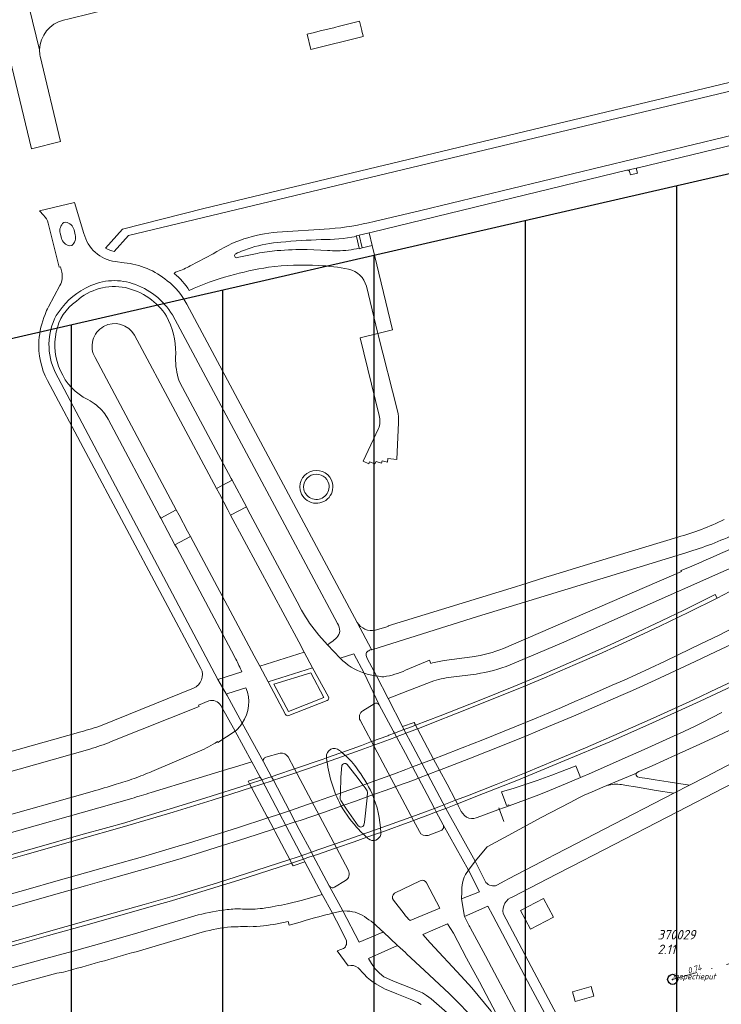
# Model space of a CAD drawing. Extents: x 148869 to 161638, y 453607 to 469810.
# Tile 544 of 656: x 156617 to 156756, y 463385 to 463581. Entities that reach past the tile are written whole.
import ezdxf
from ezdxf.lldxf.tags import DXFTag

# ---------------------------------------------------------------- set-up
doc = ezdxf.new("R2010")
doc.units = 0
doc.header["$PDMODE"] = 32
doc.header["$PDSIZE"] = 2
doc.linetypes.add('RI-VWA', pattern=[11, 5, -3, 0, -3])
doc.layers.get('0').update_dxf_attribs({"linetype": 'CONTINUOUS'})
doc.layers.get('DEFPOINTS').update_dxf_attribs({"linetype": 'CONTINUOUS'})
doc.layers.add('2024', color=160, linetype='CONTINUOUS')
doc.layers.add('2024 hatch', color=160, linetype='CONTINUOUS')
for name, color, linetype, lineweight in [('B-OI-RI-PERSLEIDING-G-niet meenemen', 190, 'RI-PERS', 18), ('B-OI-RI-VWA-BOB-T18', 34, 'CONTINUOUS', 18), ('B-OI-RI-VWA_PUTDEKSELHOOGTE-T25', 34, 'CONTINUOUS', 25), ('B-OI-RI-VWA_PUTNUMMER-T25', 34, 'CONTINUOUS', 25), ('B-OI-RI-VWA_RIOOLPUT-S', 34, 'CONTINUOUS', 25), ('B-OI-RI-VWA_TRANSPORTLEIDING-G', 34, 'RI-VWA', 18), ('B-RO-VH-VERHARDING_ASFALT-GV', 251, 'CONTINUOUS', 18), ('B-RO-VH-VERHARDING_BEDRIJFSVLOERPLAAT-GV', 251, 'CONTINUOUS', 18), ('B-RO-VH-VERHARDING_GRASBETONSTEEN-GV', 251, 'CONTINUOUS', 18), ('B-RO-VH-VERHARDING_HALFVERHARDING_GRIND-GV', 251, 'CONTINUOUS', 18)]:
    doc.layers.add(name, color=color, linetype=linetype, lineweight=lineweight)
doc.styles.add('NLCS-ISO-M500-T18_CURSIEF', font='NLCS-ISO.ttf', dxfattribs={"oblique": 15, "height": 0.9})
doc.styles.add('NLCS-ISO-M750-T25_CURSIEF', font='NLCS-ISO.ttf', dxfattribs={"oblique": 15, "height": 1.875})
tags = doc.linetypes.add('RI-PERS', pattern='A,7,-2,["P",Standard,S=1.8,R=0,X=-0.5,Y=-0.9],-2,7,-2,[102,NLCS.SHX,S=1,R=180,X=0,Y=0],-2', length=22).pattern_tags.tags
tags[6] = DXFTag(74, 10)

# ---------------------------------------------------------------- blocks, each defined once
blk = doc.blocks.new('ACMAP_ANN_TEMPLATE_vwa-nap-l')
at = {"color": 0, "linetype": 'ByBlock', "style": 'NLCS-ISO-M500-T18_CURSIEF', "oblique": 15}
blk.add_attdef('vwa-nap-l', (3.3, 0.2), '', height=1.2, dxfattribs=at)
blk = doc.blocks.new('ACMAP_ANN_TEMPLATE_type knoop')
at = {"layer": 'DEFPOINTS', "style": 'NLCS-ISO-M500-T18_CURSIEF', "oblique": 15}
blk.add_attdef('type_knoop', (0, 0), '', height=1.2, dxfattribs=at)
blk = doc.blocks.new('ACMAP_ANN_TEMPLATE_vwa-puth')
at = {"color": 0, "linetype": 'ByBlock', "style": 'NLCS-ISO-M750-T25_CURSIEF', "oblique": 15}
blk.add_attdef('vwa-puth', (-3, 5), '', height=1.88, dxfattribs=at)
blk = doc.blocks.new('ACMAP_ANN_TEMPLATE_vwa-putnr')
at = {"color": 0, "linetype": 'ByBlock', "style": 'NLCS-ISO-M750-T25_CURSIEF', "oblique": 15}
blk.add_attdef('vaw-putnr', (-3, 7.9), '', height=1.88, dxfattribs=at)

msp = doc.modelspace()

# ---------------------------------------------------------------- hatches: boundary and pattern name
at = {"layer": '2024 hatch'}
h = msp.add_hatch(dxfattribs=at)
h.set_pattern_fill('ANSI31', color=256, scale=29.988, angle=45)
h.set_pattern_definition([(90, (0, 0), (-29.988, 0), [])])
h.paths.add_polyline_path([(155468.24, 462509.2), (155430.3, 462608.99), (155317.39, 462696.7), (155326.79, 462885.8), (155421.55, 463128.67), (155681.88, 463221.51), (155808.81, 463270.9), (155858.2, 463353.96), (156235.32, 463468.35), (156395.06, 463466.8), (156874.43, 463576.88), (157060.31, 463303.94), (157149.74, 462870.77), (157067.92, 462815.11), (157047.81, 462789.79), (157071.17, 462711.57), (156936.5, 462350.7), (156856.27, 462251.62), (156803.36, 462113.22), (156627.76, 461893.96), (156524.84, 461717.19), (156312.22, 461660.25), (156176.03, 461568.49), (155937.87, 461968.15)])

# ---------------------------------------------------------------- linework, layer by layer
at = {"layer": '2024', "flags": 128}
msp.add_lwpolyline([(155468.24, 462509.2), (155430.3, 462608.99), (155317.39, 462696.7), (155326.79, 462885.8), (155421.55, 463128.67), (155681.88, 463221.51), (155808.81, 463270.9), (155858.2, 463353.96), (156235.32, 463468.35), (156395.06, 463466.8), (156874.43, 463576.88), (157060.31, 463303.94), (157149.74, 462870.77), (157067.92, 462815.11), (157047.81, 462789.79), (157071.17, 462711.57), (156936.5, 462350.7), (156856.27, 462251.62), (156803.36, 462113.22), (156627.76, 461893.96), (156524.84, 461717.19), (156312.22, 461660.25), (156176.03, 461568.49), (155937.87, 461968.15)], close=True, dxfattribs=at)
at = {"layer": 'B-OI-RI-PERSLEIDING-G-niet meenemen'}
msp.add_line((156713.01, 463421.7), (156712.01, 463424.4), dxfattribs=at)
at = {"layer": 'B-OI-RI-VWA_RIOOLPUT-S'}
msp.add_point((156746.47, 463390.43), dxfattribs=at)
at = {"layer": 'B-OI-RI-VWA_TRANSPORTLEIDING-G', "color": 251}
msp.add_line((156746.47, 463390.43), (156793.8, 463403.52), dxfattribs=at)
at = {"layer": 'B-RO-VH-VERHARDING_ASFALT-GV', "flags": 128}
for points in [[(156616.96, 463590.12), (156616.84, 463590.59), (156608.88, 463623.33), (156603.11, 463621.94), (156605.1, 463614.03), (156614, 463577.56), (156619.42, 463554.99), (156625.18, 463556.41), (156621.13, 463573.29)], [(156625.75, 463580.42), (156626.91, 463580.7), (156631.15, 463581.78), (156682.3, 463594.29), (156683.45, 463594.57), (156689.29, 463596), (156689.41, 463596.03), (156705.17, 463599.86), (156743.06, 463609.26), (156741.64, 463614.98)], [(156617.58, 463588.73), (156621.02, 463574.58)], [(156621.02, 463574.57), (156621.02, 463574.58), (156617.58, 463588.73)], [(156786.72, 463564.52), (156696.54, 463542.75), (156687.3, 463540.59)], [(156739.64, 463551.23), (156786.81, 463562.61)], [(156683.79, 463537.59), (156683.76, 463537.7), (156684.35, 463537.84), (156686.32, 463538.32), (156686.93, 463538.47), (156737.38, 463550.72)], [(156737.94, 463550.49), (156737.83, 463550.82), (156739.25, 463551.15), (156739.32, 463550.89)], [(156629.79, 463538.18), (156627.94, 463544.31), (156621.03, 463542.65), (156621.82, 463541.8)], [(156622.72, 463540.24), (156624.87, 463531.52), (156625.16, 463531.59), (156625.41, 463530.53)], [(156625.81, 463540.34), (156626.21, 463540.43)], [(156678.48, 463539.12), (156668.13, 463538.44)], [(156625.35, 463537.28), (156625.09, 463538.25)], [(156627.84, 463538.89), (156628.08, 463537.94)], [(156627.4, 463535.8), (156626.97, 463535.73)], [(156685.77, 463527.76), (156688.07, 463518.36), (156690.96, 463519.09), (156686.93, 463535.8), (156684.96, 463535.32), (156684.38, 463535.18), (156684.36, 463535.27)], [(156655.4, 463534.16), (156650.84, 463531.77)], [(156664.11, 463534.24), (156660.2, 463533.41)], [(156678.06, 463534.85), (156674.07, 463535.01)], [(156637.77, 463532.39), (156636.01, 463532.62)], [(156625.05, 463527.9), (156622.78, 463523.65)], [(156686.79, 463455.81), (156683.93, 463461.14), (156650.17, 463524.16)], [(156647.34, 463522.06), (156669.6, 463480.46), (156680.07, 463460.96)], [(156639.84, 463518.04), (156656.09, 463487.68), (156659.17, 463489.34), (156659.01, 463489.64), (156649.34, 463507.69), (156648.66, 463508.96)], [(156647.97, 463513.65), (156647.99, 463514.46)], [(156634.58, 463501.41), (156644.87, 463482.1), (156645.03, 463481.81), (156648.1, 463483.43), (156632.02, 463513.6)], [(156661.19, 463441.21), (156658.16, 463446.67), (156656.37, 463449.86), (156624.13, 463510.69)], [(156622.59, 463509.07), (156653, 463452.02)], [(156672.95, 463463.6), (156672.08, 463465.21), (156662.31, 463483.46), (156662, 463484.05), (156658.88, 463482.42), (156672.39, 463457.27), (156673.45, 463455.22), (156675.12, 463452.15), (156678.25, 463446.39)], [(156669.76, 463442.92), (156666.32, 463449.35), (156664.65, 463452.47), (156663.57, 463454.51), (156650.89, 463478.17), (156647.84, 463476.54), (156648.19, 463475.89), (156659.07, 463455.48), (156659.93, 463453.87)], [(156747.52, 463478.05), (156732, 463473.36), (156722.45, 463470.42), (156721.34, 463470.08), (156716.58, 463468.61), (156715.31, 463468.22), (156690.07, 463460.45), (156690.1, 463460.36), (156687.55, 463459.58)], [(156714.29, 463452.73), (156724.45, 463457.03), (156771.82, 463478.06)], [(156683.93, 463461.14), (156686.79, 463455.81), (156686.83, 463455.71), (156688.33, 463456.18), (156707.81, 463462.3), (156735.93, 463470.92), (156749.08, 463474.95), (156749.86, 463475.19)], [(156748.12, 463471.45), (156748.2, 463471.23), (156712.96, 463455.97)], [(156759.03, 463467.91), (156755.27, 463465.96), (156749.68, 463463.17), (156743.92, 463460.42), (156739.84, 463458.48), (156735.68, 463456.57), (156731.91, 463454.87), (156727.14, 463452.79), (156721.05, 463450.19), (156716.96, 463448.47), (156711.26, 463446.11), (156703.45, 463443), (156699.4, 463441.42), (156696.3, 463440.22), (156695.9, 463440.07), (156691.9, 463438.55), (156691.72, 463438.49), (156690.34, 463437.97), (156684.54, 463435.83), (156680.82, 463434.51), (156674.52, 463432.3), (156670.8, 463431.02), (156668.65, 463430.3), (156667.35, 463429.87), (156667.09, 463429.78), (156662.99, 463428.45), (156655.21, 463425.92), (156647.47, 463423.54), (156637.39, 463420.57), (156629.01, 463418.17), (156618.1, 463415.11), (156612.45, 463413.53)], [(156612.45, 463413.53), (156618.1, 463415.11), (156629.01, 463418.17), (156637.39, 463420.57), (156647.47, 463423.54), (156655.21, 463425.92), (156662.99, 463428.45), (156667.09, 463429.78), (156667.35, 463429.87), (156668.65, 463430.3), (156670.8, 463431.02), (156674.52, 463432.3), (156680.82, 463434.51), (156684.54, 463435.83), (156690.34, 463437.97), (156691.72, 463438.49), (156691.9, 463438.55), (156695.9, 463440.07), (156696.3, 463440.22), (156699.4, 463441.42), (156703.45, 463443), (156711.26, 463446.11), (156716.96, 463448.47), (156721.05, 463450.19), (156727.14, 463452.79), (156731.91, 463454.87), (156735.68, 463456.57), (156739.84, 463458.48), (156743.92, 463460.42), (156749.68, 463463.17), (156755.27, 463465.96), (156754.92, 463466.67), (156748.66, 463463.59), (156744.26, 463461.46), (156738.37, 463458.67), (156733.36, 463456.37), (156726.9, 463453.53), (156720.52, 463450.78), (156714.97, 463448.47), (156708.82, 463445.96), (156706.28, 463444.95), (156700.39, 463442.62), (156695.53, 463440.77), (156694.4, 463440.34), (156693.23, 463439.9), (156691.34, 463439.19), (156690.25, 463438.79), (156690.02, 463438.7), (156686.78, 463437.52), (156684.78, 463436.78), (156680.91, 463435.4), (156680.52, 463435.26), (156677.89, 463434.32), (156677.22, 463434.07), (156671.52, 463432.12), (156668.02, 463430.93), (156666.98, 463430.57), (156666.47, 463430.4), (156665.03, 463429.93), (156662.62, 463429.14), (156662.32, 463429.04), (156653.94, 463426.38), (156648.41, 463424.65), (156641.03, 463422.4), (156637.89, 463421.47), (156634.51, 463420.51), (156629.22, 463419.03), (156620.9, 463416.71), (156615.51, 463415.19)], [(156615.01, 463407.26), (156619.19, 463408.43), (156623.79, 463409.72), (156635.25, 463412.96), (156641.4, 463414.71), (156646.02, 463416.09), (156648.51, 463416.83), (156650.53, 463417.44), (156653.67, 463418.41), (156655.8, 463419.08), (156660.23, 463420.48), (156666.24, 463422.42), (156667.78, 463422.92), (156669.95, 463423.64), (156670.52, 463423.83), (156671.89, 463424.3), (156673.91, 463424.99), (156676.08, 463425.73), (156678.35, 463426.52), (156680.62, 463427.33), (156681.15, 463427.51), (156685.11, 463428.92), (156685.5, 463429.06), (156689.48, 463430.5), (156691.14, 463431.11), (156693.62, 463432.03), (156694.92, 463432.51), (156697.43, 463433.45), (156699.09, 463434.08), (156699.33, 463434.17), (156700.74, 463434.72), (156704.78, 463436.27), (156708.84, 463437.87), (156719.42, 463442.2), (156724.43, 463444.31), (156727.11, 463445.45), (156729.58, 463446.52), (156734.48, 463448.68), (156736.83, 463449.71), (156739.18, 463450.78), (156744.88, 463453.42), (156747.71, 463454.77), (156751.94, 463456.81), (156755.68, 463458.64), (156758.34, 463460)], [(156758.34, 463460), (156755.68, 463458.64), (156751.94, 463456.81), (156747.71, 463454.77), (156744.88, 463453.42), (156739.18, 463450.78), (156736.83, 463449.71), (156734.48, 463448.68), (156729.58, 463446.52), (156727.11, 463445.45), (156724.43, 463444.31), (156719.42, 463442.2), (156708.84, 463437.87), (156704.78, 463436.27), (156700.74, 463434.72), (156699.33, 463434.17), (156699.09, 463434.08), (156697.43, 463433.45), (156694.92, 463432.51), (156693.62, 463432.03), (156691.14, 463431.11), (156689.48, 463430.5), (156685.5, 463429.06), (156685.11, 463428.92), (156681.15, 463427.51), (156680.62, 463427.33), (156678.35, 463426.52), (156676.08, 463425.73), (156673.91, 463424.99), (156671.89, 463424.3), (156670.52, 463423.83)], [(156614.53, 463404.55), (156625.41, 463407.61), (156630.12, 463408.93), (156634.75, 463410.25), (156643.83, 463412.83), (156649.09, 463414.4), (156653.07, 463415.62), (156655.98, 463416.54), (156661.86, 463418.4), (156667.18, 463420.13), (156667.41, 463420.21), (156668.97, 463420.73), (156671.68, 463421.62), (156672.65, 463421.93), (156675.15, 463422.77), (156677.26, 463423.48), (156681.33, 463424.91), (156683.59, 463425.71), (156685.94, 463426.56), (156686.49, 463426.76), (156690.62, 463428.25), (156692.16, 463428.82), (156694.95, 463429.85), (156696.09, 463430.29), (156700.17, 463431.85), (156700.26, 463431.88), (156706.1, 463434.13), (156713.09, 463436.91), (156717.48, 463438.68), (156721.86, 463440.5), (156726.8, 463442.59), (156730.47, 463444.18), (156736.19, 463446.65), (156738.51, 463447.67), (156743.03, 463449.73), (156750.95, 463453.4), (156754.96, 463455.29), (156759.18, 463457.31)], [(156759.18, 463457.31), (156754.96, 463455.29), (156750.95, 463453.4), (156743.03, 463449.73), (156738.51, 463447.67), (156736.19, 463446.65), (156730.47, 463444.18), (156726.8, 463442.59), (156721.86, 463440.5), (156717.48, 463438.68), (156713.09, 463436.91), (156706.1, 463434.13), (156700.26, 463431.88), (156700.17, 463431.85), (156696.09, 463430.29), (156694.95, 463429.85), (156692.16, 463428.82), (156690.62, 463428.25), (156686.49, 463426.76), (156685.94, 463426.56), (156683.59, 463425.71), (156681.33, 463424.91), (156677.26, 463423.48), (156675.15, 463422.77), (156672.65, 463421.93), (156671.68, 463421.62), (156668.97, 463420.73), (156667.41, 463420.21), (156667.18, 463420.13), (156661.86, 463418.4), (156655.98, 463416.54), (156653.07, 463415.62), (156649.09, 463414.4), (156643.83, 463412.83), (156634.75, 463410.25), (156630.12, 463408.93), (156625.41, 463407.61), (156614.53, 463404.55)], [(156680.58, 463454.05), (156678.07, 463456.7), (156676.36, 463458.6)], [(156678.82, 463457.24), (156678.07, 463456.7), (156680.58, 463454.05), (156683.29, 463454.92), (156685.32, 463451.09)], [(156687.8, 463450.55), (156685.93, 463453.97)], [(156698.53, 463453.02), (156698.27, 463453.64), (156693.56, 463451.65)], [(156706.75, 463454.33), (156701.17, 463453.59)], [(156661.07, 463451.33), (156656.37, 463449.86), (156658.16, 463446.67)], [(156759.11, 463449.82), (156755.3, 463448.02), (156750.6, 463445.82), (156742.64, 463442.17), (156735.89, 463439.2), (156729.17, 463436.3), (156723.14, 463433.78), (156717.41, 463431.41), (156711.49, 463429.04), (156705.8, 463426.82), (156703.43, 463425.9), (156700.44, 463424.76), (156699.25, 463424.31), (156697.8, 463423.77), (156695.53, 463422.92), (156687.2, 463419.89), (156679.46, 463417.18), (156676.17, 463416.06), (156674.87, 463415.61), (156671.84, 463414.59), (156670.59, 463414.18), (156663.84, 463411.97), (156656.25, 463409.58), (156648.68, 463407.26), (156641.77, 463405.25), (156633.97, 463403.05), (156618.59, 463398.72), (156614.38, 463397.53)], [(156614.38, 463397.53), (156618.59, 463398.72), (156633.97, 463403.05), (156641.77, 463405.25), (156648.68, 463407.26), (156656.25, 463409.58), (156663.84, 463411.97), (156670.59, 463414.18), (156671.84, 463414.59), (156674.87, 463415.61), (156676.17, 463416.06), (156679.46, 463417.18), (156687.2, 463419.89), (156695.53, 463422.92), (156697.8, 463423.77), (156699.25, 463424.31), (156700.44, 463424.76), (156703.43, 463425.9), (156705.8, 463426.82), (156711.49, 463429.04), (156717.41, 463431.41), (156723.14, 463433.78), (156729.17, 463436.3), (156735.89, 463439.2), (156742.64, 463442.17), (156750.6, 463445.82), (156755.3, 463448.02), (156759.11, 463449.82)], [(156685.32, 463451.09), (156688.33, 463444.79), (156691.08, 463439.66), (156691.17, 463439.5), (156691.34, 463439.19), (156693.23, 463439.9)], [(156688.33, 463444.79), (156685.32, 463451.09)], [(156693.23, 463439.9), (156692.92, 463440.52), (156690.12, 463446.08), (156687.8, 463450.55)], [(156687.8, 463450.55), (156690.12, 463446.08), (156693.98, 463447.62), (156698.64, 463449.39)], [(156702.57, 463450.28), (156707.54, 463450.91)], [(156613.28, 463396.42), (156617.26, 463397.54), (156622.8, 463399.11), (156630.89, 463401.37), (156644.03, 463405.12), (156647.13, 463405.99), (156649.95, 463406.83), (156660.52, 463410.06), (156666.46, 463412.01), (156670.96, 463413.48), (156673.32, 463414.26), (156674.2, 463414.55), (156675.25, 463414.9), (156676.29, 463415.26), (156679.49, 463416.34), (156679.84, 463416.47), (156683.34, 463417.69), (156685.86, 463418.57), (156687.99, 463419.31), (156688.61, 463419.54), (156694.76, 463421.77), (156695.11, 463421.9), (156698.48, 463423.16), (156699.62, 463423.59), (156701.51, 463424.3), (156703.81, 463425.17), (156703.84, 463425.18), (156709, 463427.22), (156715.61, 463429.83), (156725.12, 463433.76), (156734, 463437.49), (156742.49, 463441.22), (156751.92, 463445.53), (156758.24, 463448.52)], [(156651.52, 463448.14), (156633.39, 463440.78)], [(156658.32, 463447.03), (156661.91, 463448.19)], [(156635.17, 463437.52), (156652.63, 463444.5), (156652.52, 463444.78), (156654.54, 463445.59)], [(156677.99, 463445.65), (156670.4, 463442.68)], [(156656.93, 463444.68), (156659.75, 463439.58)], [(156687.3, 463445.04), (156685.07, 463443.63)], [(156685.07, 463443.63), (156687.3, 463445.04)], [(156691.34, 463439.19), (156691.17, 463439.5), (156691.08, 463439.66), (156688.33, 463444.79)], [(156680.91, 463435.4), (156684.78, 463436.78), (156686.78, 463437.52), (156684.53, 463441.75)], [(156684.53, 463441.75), (156686.78, 463437.52), (156690.02, 463438.7), (156690.25, 463438.79), (156691.34, 463439.19)], [(156643.13, 463427.44), (156651.76, 463430.07), (156658.92, 463432.26), (156659.01, 463432.29), (156663.1, 463433.55), (156659.75, 463439.58), (156656.37, 463437.35), (156656.26, 463437.52)], [(156659.75, 463439.58), (156663.1, 463433.55), (156664.74, 463430.47)], [(156664.74, 463430.47), (156665.03, 463429.93), (156666.47, 463430.4), (156666.98, 463430.57), (156665.39, 463433.51), (156661.19, 463441.21)], [(156661.19, 463441.21), (156665.39, 463433.51)], [(156705.25, 463422.91), (156704.86, 463423.27), (156704.54, 463423.71), (156704.2, 463424.35), (156704.04, 463424.75), (156703.97, 463424.88), (156703.81, 463425.17), (156701.51, 463424.3), (156707.31, 463413.87), (156709.74, 463416.67), (156714.75, 463419.39), (156720.43, 463422.47), (156726.14, 463425.49), (156727.85, 463426.41), (156728.92, 463426.9), (156730.54, 463427.6), (156732.66, 463428.53), (156733.44, 463428.81), (156739.31, 463431.31), (156739.47, 463431.42), (156739.8, 463431.58), (156742.41, 463432.76), (156747.04, 463434.85), (156751.86, 463437.05), (156755.42, 463438.68), (156758.95, 463440.3)], [(156751.09, 463440.66), (156748.68, 463439.53), (156745.91, 463438.25), (156740.81, 463435.94), (156737.09, 463434.29), (156730.36, 463431.36), (156728.21, 463430.45), (156725.25, 463429.18), (156721.26, 463427.54), (156719.4, 463426.8), (156715.3, 463425.24), (156714.07, 463424.78), (156711.13, 463423.74), (156708.44, 463422.73), (156707.55, 463422.41), (156707.1, 463422.29)], [(156772.73, 463440.88), (156770.92, 463439.85), (156762.43, 463435.45), (156760.62, 463434.5), (156758.3, 463433.3), (156753.05, 463430.58), (156749.8, 463428.92), (156746.73, 463427.31), (156732.92, 463420.17), (156725.49, 463416.34), (156723.08, 463415.1), (156720.52, 463413.78), (156713.91, 463410.37), (156713.23, 463409.97), (156711.66, 463409.06)], [(156629.2, 463439.47), (156576.9, 463424.72), (156577.93, 463421.04), (156630.98, 463436.04)], [(156652.69, 463435.64), (156643.27, 463431.62)], [(156695.11, 463421.9), (156686.78, 463437.52), (156684.78, 463436.78), (156680.91, 463435.4)], [(156714.81, 463406.81), (156716.43, 463407.65), (156723.46, 463411.27), (156726.41, 463412.79), (156732.83, 463416.1), (156747.46, 463423.64), (156756.62, 463428.36), (156763.54, 463431.92), (156771.94, 463436.29)], [(156668.67, 463435.21), (156665.86, 463434.45)], [(156665.86, 463434.45), (156668.67, 463435.21)], [(156666.98, 463430.57), (156668.02, 463430.93), (156671.52, 463432.12), (156670.25, 463434.49)], [(156670.25, 463434.49), (156671.52, 463432.12), (156677.22, 463434.07), (156677.89, 463434.32), (156677.88, 463434.47)], [(156677.89, 463434.32), (156677.22, 463434.07), (156671.52, 463432.12), (156679.84, 463416.47)], [(156677.88, 463434.47), (156677.89, 463434.32), (156680.52, 463435.26), (156680.91, 463435.4)], [(156680.91, 463435.4), (156680.52, 463435.26), (156677.89, 463434.32)], [(156665.39, 463433.51), (156666.98, 463430.57)], [(156739.31, 463431.31), (156733.44, 463428.81)], [(156736.34, 463429.01), (156737.31, 463428.85), (156739.1, 463428.55), (156741.37, 463428.15), (156743.17, 463427.83), (156746.73, 463427.31), (156749.8, 463428.92), (156745.58, 463429.56), (156742.99, 463429.95), (156741.39, 463430.2), (156739.97, 463430.43), (156739.52, 463430.58)], [(156631.42, 463427.65), (156623.5, 463425.4), (156604.71, 463420.15), (156595.8, 463417.63), (156595.2, 463417.52)], [(156607.45, 463417.3), (156639.28, 463426.28)], [(156670.52, 463423.83), (156669.95, 463423.64), (156667.78, 463422.92), (156666.24, 463422.42), (156660.23, 463420.48), (156655.8, 463419.08), (156653.67, 463418.41), (156650.53, 463417.44), (156648.51, 463416.83), (156646.02, 463416.09), (156641.4, 463414.71), (156635.25, 463412.96), (156623.79, 463409.72), (156619.19, 463408.43), (156615.01, 463407.26), (156611.49, 463406.27), (156608.03, 463405.3), (156603.81, 463404.11), (156601.16, 463403.38)], [(156699.62, 463423.59), (156698.48, 463423.16), (156695.11, 463421.9), (156696.28, 463419.69)], [(156700.98, 463421.06), (156699.62, 463423.59)], [(156688.61, 463419.54), (156694.76, 463421.77), (156695.11, 463421.9)], [(156696.28, 463419.69), (156695.11, 463421.9), (156694.76, 463421.77), (156688.61, 463419.54)], [(156727.55, 463360.65), (156724.64, 463366.47), (156723.96, 463367.71), (156723.41, 463368.73), (156720.36, 463374.46), (156718.51, 463377.95), (156711.74, 463390.6), (156709.35, 463395.06), (156706.33, 463400.72), (156706.28, 463400.82), (156706.17, 463401.05), (156705.25, 463402.88), (156704.65, 463406.36), (156704.66, 463407.76), (156704.68, 463408.66), (156704.8, 463409.57), (156704.99, 463410.28), (156705.15, 463410.68), (156705.4, 463411.19), (156706.01, 463412.08), (156700.98, 463421.06)], [(156679.84, 463416.47), (156683.34, 463417.69), (156685.86, 463418.57)], [(156685.86, 463418.57), (156683.34, 463417.69), (156679.84, 463416.47), (156682.21, 463412.01)], [(156688.61, 463419.54), (156687.99, 463419.31), (156685.86, 463418.57)], [(156685.86, 463418.57), (156687.99, 463419.31), (156688.61, 463419.54)], [(156697.99, 463418.95), (156700.6, 463419.92)], [(156700.6, 463419.92), (156697.99, 463418.95)], [(156682.21, 463412.01), (156679.84, 463416.47), (156679.49, 463416.34), (156676.29, 463415.26)], [(156676.29, 463415.26), (156675.25, 463414.9), (156678.42, 463408.97)], [(156709.46, 463409.61), (156707.31, 463413.87), (156706.01, 463412.08), (156708.2, 463407.79), (156704.65, 463406.36), (156705.25, 463402.88), (156709.82, 463404.91), (156710.81, 463403.08), (156715.26, 463394.67), (156718.31, 463388.92), (156722.9, 463380.36), (156724.58, 463377.1)], [(156678.42, 463408.97), (156681.08, 463403.98), (156681.99, 463403.97)], [(156679.44, 463408.68), (156681.64, 463410.01)], [(156681.64, 463410.01), (156679.44, 463408.68)], [(156691.34, 463407.49), (156696.45, 463409.97)], [(156697.71, 463409.52), (156700.36, 463404.54), (156694.47, 463402.07)], [(156679.09, 463403.52), (156677.02, 463407.24), (156673.12, 463406.12), (156670.16, 463405.41)], [(156693.26, 463403.38), (156691.14, 463406.13)], [(156652.44, 463403.21), (156651.15, 463402.82), (156648.92, 463402.14), (156645.59, 463401.15), (156640.5, 463399.67), (156633.32, 463397.63), (156628.37, 463396.24), (156622.28, 463394.55), (156616.27, 463392.92), (156612.28, 463391.87), (156610.67, 463391.47), (156608.18, 463390.89), (156604.17, 463389.99), (156600.14, 463389.1), (156595.57, 463388.09), (156593.5, 463387.63), (156588.77, 463386.59), (156584.02, 463385.54), (156578.98, 463384.39)], [(156704.4, 463381.46), (156698.62, 463386.59), (156697.7, 463387.23), (156696.89, 463387.73), (156695.93, 463388.17), (156694.88, 463388.59), (156691.18, 463390.06), (156689.25, 463390.92), (156688.35, 463391.67), (156687.4, 463392.68), (156687.36, 463392.74), (156686.82, 463393.56), (156686.19, 463394.59), (156689.45, 463396.02), (156691.96, 463397.14), (156689.08, 463399.82), (156688.89, 463399.7), (156684.37, 463397.78), (156681.08, 463403.98), (156679.09, 463403.52), (156679.87, 463402), (156681.74, 463398.25), (156681.81, 463398.06), (156681.85, 463397.85)], [(156725.23, 463380.16), (156724.64, 463381.26), (156718.41, 463392.99), (156712.88, 463403.46)], [(156668.08, 463401.45), (156670.25, 463401.86), (156670.46, 463401.17), (156672.65, 463401.79), (156673.65, 463402.09)], [(156713.43, 463372.5), (156716.79, 463366.1), (156722.51, 463354.47), (156723.49, 463352.19), (156725.3, 463352.72), (156726.77, 463353.16), (156724.79, 463357.25), (156723.72, 463359.42), (156722.57, 463361.7), (156720.65, 463365.37), (156719.06, 463368.37), (156716.49, 463373.15), (156713.68, 463378.37), (156710.47, 463384.17), (156706.68, 463388.73), (156704.55, 463391.04), (156698.43, 463397.65), (156696.98, 463399.32), (156701.88, 463401.46), (156703.03, 463399.58), (156705.64, 463394.64), (156708.17, 463389.92)], [(156640.13, 463395.91), (156653.26, 463399.78)], [(156689.08, 463399.82), (156691.96, 463397.14), (156693.52, 463395.72), (156693.74, 463395.51), (156697.27, 463392.21), (156702.15, 463387.63), (156704.23, 463385.61), (156705.72, 463384.02), (156706.86, 463382.66), (156708.02, 463380.98), (156710.27, 463377.44), (156710.37, 463377.24), (156710.38, 463377.22)], [(156681.62, 463396.9), (156681.43, 463396.67), (156681.27, 463396.55), (156680.71, 463396.32), (156680.01, 463396.09)], [(156680.01, 463396.09), (156682.17, 463393.13)], [(156684.14, 463392.69), (156685.24, 463391.5), (156685.92, 463390.83), (156686.6, 463390.26), (156687.15, 463389.86), (156687.68, 463389.53), (156689.36, 463388.55), (156691.84, 463387.57), (156694.46, 463386.51), (156695.97, 463385.84), (156696.62, 463385.48)], [(156615.46, 463389.2), (156624.42, 463391.65), (156625.78, 463391.88)], [(156708.17, 463389.92), (156714.16, 463378.67), (156719.13, 463369.41), (156721, 463365.87), (156722.45, 463363.07), (156724.17, 463359.68), (156725.8, 463356.4), (156726.6, 463354.73), (156727.25, 463353.3), (156730.51, 463354.25)]]:
    msp.add_lwpolyline(points, dxfattribs=at)
at = {"layer": 'B-RO-VH-VERHARDING_ASFALT-GV'}
for points in [[(156621.02, 463574.58, -0.341782), (156625.75, 463580.42)], [(156621.13, 463573.29, -0.051645), (156621.02, 463574.57)], [(156737.38, 463550.72, -0.367301), (156737.94, 463550.49)], [(156739.32, 463550.89, -0.499208), (156739.64, 463551.23)], [(156621.82, 463541.8, -0.112329), (156622.72, 463540.24)], [(156625.09, 463538.25, -0.301586), (156625.81, 463540.34)], [(156626.21, 463540.43, -0.289423), (156627.84, 463538.89)], [(156687.3, 463540.59, -0.044993), (156678.48, 463539.12)], [(156626.97, 463535.73, -0.290354), (156625.35, 463537.28)], [(156628.08, 463537.94, -0.28921), (156627.4, 463535.8)], [(156636.01, 463532.62, -0.302279), (156629.79, 463538.18)], [(156668.13, 463538.44, 0.12614), (156655.4, 463534.16)], [(156676.82, 463536.98, 0.039871), (156683.79, 463537.59)], [(156659.88, 463534.18, -0.026227), (156662.96, 463535.37)], [(156662.96, 463535.37, -0.056696), (156668.84, 463536.48)], [(156668.84, 463536.48, -0.013421), (156676.82, 463536.98)], [(156684.36, 463535.27, -0.04574), (156680.05, 463534.75)], [(156660.2, 463533.41, -0.865246), (156659.88, 463534.18)], [(156668.08, 463534.8, 0.022916), (156664.11, 463534.24)], [(156674.07, 463535.01, 0.021352), (156668.08, 463534.8)], [(156680.05, 463534.75, -0.030697), (156678.06, 463534.85)], [(156646.33, 463528.84, 0.148484), (156637.77, 463532.39)], [(156650.84, 463531.77, -0.054439), (156648.32, 463530.66)], [(156658.67, 463529.8, -0.030376), (156666.41, 463531.51)], [(156666.41, 463531.51, -0.044767), (156676.33, 463531.87)], [(156676.33, 463531.87, -0.030935), (156682.25, 463531.12)], [(156625.41, 463530.53, -0.19342), (156625.05, 463527.9)], [(156648.32, 463530.66, 0.131342), (156647.69, 463530.26)], [(156647.69, 463530.26, -0.085331), (156650.67, 463526.91)], [(156650.67, 463526.91, -0.042665), (156658.67, 463529.8)], [(156682.25, 463531.12, -0.285074), (156685.77, 463527.76)], [(156624.31, 463521.92, -0.133117), (156630.09, 463527.35)], [(156638.02, 463527.46, 0.238899), (156628.31, 463524.78)], [(156630.09, 463527.35, -0.208424), (156639.39, 463528.29)], [(156646.17, 463521.83, 0.197752), (156638.02, 463527.46)], [(156639.39, 463528.29, -0.181364), (156647.34, 463522.06)], [(156650.17, 463524.16, 0.118731), (156646.33, 463528.84)], [(156622.78, 463523.65, 0.023122), (156622.09, 463522.14)], [(156628.31, 463524.78, 0.196196), (156624.31, 463518.68)], [(156622.09, 463522.14, 0.073897), (156620.88, 463516.99)], [(156624.13, 463510.69, -0.239716), (156624.31, 463521.92)], [(156647.99, 463514.46, 0.11982), (156646.17, 463521.83)], [(156632.02, 463513.6, -0.416184), (156633.71, 463519.77)], [(156633.71, 463519.77, -0.413661), (156639.84, 463518.04)], [(156624.31, 463518.68, 0.163296), (156625.17, 463511.01)], [(156620.88, 463516.99, 0.139323), (156622.59, 463509.07)], [(156648.66, 463508.96, -0.084232), (156647.97, 463513.65)], [(156625.17, 463511.01, 0.187183), (156630.57, 463505.3)], [(156630.57, 463505.3, -0.109425), (156633.68, 463502.77)], [(156633.68, 463502.77, -0.044139), (156634.58, 463501.41)], [(156756.69, 463481.52, -0.048653), (156747.52, 463478.05)], [(156771.48, 463481.85, -0.007411), (156748.84, 463471.66)], [(156749.86, 463475.19, 0.041101), (156759.62, 463479.04)], [(156748.84, 463471.66, -0.025026), (156748.12, 463471.45)], [(156676.36, 463458.6, -0.058221), (156672.95, 463463.6)], [(156680.07, 463460.96, -0.107458), (156680.49, 463459.41)], [(156687.55, 463459.58, -0.305783), (156683.93, 463461.14)], [(156680.49, 463459.41, -0.154489), (156679.93, 463458.15)], [(156679.93, 463458.15, -0.03652), (156678.82, 463457.24)], [(156685.71, 463454.83, -0.239271), (156686.08, 463455.43)], [(156686.08, 463455.43, -0.05224), (156686.79, 463455.81)], [(156712.96, 463455.97, -0.059924), (156706.75, 463454.33)], [(156659.93, 463453.87, -0.023492), (156661.07, 463451.33)], [(156685.32, 463451.09, -0.118389), (156680.58, 463454.05)], [(156685.93, 463453.97, -0.116746), (156685.71, 463454.83)], [(156701.17, 463453.59, 0.037396), (156698.53, 463453.02)], [(156653, 463452.02, -0.435579), (156651.52, 463448.14)], [(156693.56, 463451.65, -0.062167), (156689.21, 463450.36)], [(156707.54, 463450.91, 0.053784), (156714.29, 463452.73)], [(156685.32, 463451.09, 0.04436), (156687.8, 463450.55)], [(156687.8, 463450.55, -0.04436), (156685.32, 463451.09)], [(156689.21, 463450.36, -0.071462), (156687.8, 463450.55)], [(156698.64, 463449.39, -0.054209), (156702.57, 463450.28)], [(156661.91, 463448.19, -0.248626), (156661.19, 463441.21)], [(156654.54, 463445.59, -0.367476), (156656.93, 463444.68)], [(156658.16, 463446.67, -0.494993), (156658.32, 463447.03)], [(156678.25, 463446.39, -0.449793), (156677.99, 463445.65)], [(156685.07, 463443.63, 0.391949), (156684.53, 463441.75)], [(156684.53, 463441.75, -0.391949), (156685.07, 463443.63)], [(156688.33, 463444.79, 0.430897), (156687.3, 463445.04)], [(156687.3, 463445.04, -0.430897), (156688.33, 463444.79)], [(156670.4, 463442.68, -0.401832), (156669.76, 463442.92)], [(156756.21, 463443.29, -0.008872), (156751.09, 463440.66)], [(156633.39, 463440.78, -0.018376), (156629.2, 463439.47)], [(156659.75, 463439.58, 0.075722), (156661.19, 463441.21)], [(156661.19, 463441.21, -0.075722), (156659.75, 463439.58)], [(156630.98, 463436.04, 0.023196), (156635.17, 463437.52)], [(156656.26, 463437.52, -0.042466), (156652.69, 463435.64)], [(156680.44, 463435.77, 0.692296), (156677.88, 463434.47)], [(156677.88, 463434.47, -0.692296), (156680.44, 463435.77)], [(156680.91, 463435.4, 0.010744), (156680.44, 463435.77)], [(156680.44, 463435.77, -0.010744), (156680.91, 463435.4)], [(156665.86, 463434.45, 0.435799), (156665.39, 463433.51)], [(156665.39, 463433.51, -0.435799), (156665.86, 463434.45)], [(156670.25, 463434.49, 0.344247), (156668.67, 463435.21)], [(156668.67, 463435.21, -0.344247), (156670.25, 463434.49)], [(156677.89, 463434.32, 0.09888), (156680.74, 463424.89)], [(156680.74, 463424.89, -0.09888), (156677.89, 463434.32)], [(156683.79, 463432.35, 0.063849), (156680.91, 463435.4)], [(156680.91, 463435.4, -0.063849), (156683.79, 463432.35)], [(156686.9, 463427.2, 0.054848), (156683.79, 463432.35)], [(156683.79, 463432.35, -0.054848), (156686.9, 463427.2)], [(156639.73, 463430.22, -0.015958), (156636.22, 463429.09)], [(156643.27, 463431.62, -0.016481), (156639.73, 463430.22)], [(156739.23, 463430.87, -0.305006), (156739.31, 463431.31)], [(156739.52, 463430.58, -0.240547), (156739.23, 463430.87)], [(156636.22, 463429.09, -0.010866), (156631.42, 463427.65)], [(156733.44, 463428.81, -0.116839), (156736.34, 463429.01)], [(156639.28, 463426.28, 0.003618), (156643.13, 463427.44)], [(156688.61, 463419.54, 0.098106), (156686.9, 463427.2)], [(156686.9, 463427.2, -0.098106), (156688.61, 463419.54)], [(156680.74, 463424.89, 0.056324), (156684.32, 463420.05)], [(156684.32, 463420.05, -0.056324), (156680.74, 463424.89)], [(156707.1, 463422.29, -0.239865), (156705.25, 463422.91)], [(156684.32, 463420.05, 0.018487), (156685.86, 463418.57)], [(156685.86, 463418.57, -0.018487), (156684.32, 463420.05)], [(156700.6, 463419.92, 0.417246), (156700.98, 463421.06)], [(156700.98, 463421.06, -0.417246), (156700.6, 463419.92)], [(156685.86, 463418.57, 0.003342), (156686.18, 463418.29)], [(156686.18, 463418.29, -0.003342), (156685.86, 463418.57)], [(156686.18, 463418.29, 0.556184), (156688.62, 463419.11)], [(156688.62, 463419.11, -0.556184), (156686.18, 463418.29)], [(156688.62, 463419.11, 0.004672), (156688.61, 463419.54)], [(156688.61, 463419.54, -0.004672), (156688.62, 463419.11)], [(156696.28, 463419.69, 0.354771), (156697.99, 463418.95)], [(156697.99, 463418.95, -0.354771), (156696.28, 463419.69)], [(156681.64, 463410.01, 0.405511), (156682.21, 463412.01)], [(156682.21, 463412.01, -0.405511), (156681.64, 463410.01)], [(156678.42, 463408.97, 0.423566), (156679.44, 463408.68)], [(156679.44, 463408.68, -0.423566), (156678.42, 463408.97)], [(156696.45, 463409.97, -0.393625), (156697.71, 463409.52)], [(156711.66, 463409.06, -0.28768), (156709.46, 463409.61)], [(156691.14, 463406.13, -0.410424), (156691.34, 463407.49)], [(156712.88, 463403.46, -0.375268), (156714.81, 463406.81)], [(156661.2, 463404.35, 0.052615), (156658.21, 463404.24)], [(156665.22, 463404.5, -0.048712), (156661.2, 463404.35)], [(156670.16, 463405.41, -0.016645), (156665.22, 463404.5)], [(156658.21, 463404.24, 0.029122), (156652.44, 463403.21)], [(156673.65, 463402.09, -0.013585), (156679.09, 463403.52)], [(156681.99, 463403.97, -0.153464), (156685.83, 463402.55)], [(156685.83, 463402.55, -0.051316), (156689.08, 463399.82)], [(156694.47, 463402.07, -0.030919), (156693.26, 463403.38)], [(156653.26, 463399.78, -0.039528), (156659, 463400.83)], [(156659, 463400.83, -0.015828), (156662.66, 463400.86)], [(156662.66, 463400.86, 0.041015), (156668.08, 463401.45)], [(156681.85, 463397.85, -0.165627), (156681.62, 463396.9)], [(156625.78, 463391.88, 0.002443), (156640.13, 463395.91)], [(156682.17, 463393.13, -0.244565), (156684.14, 463392.69)]]:
    msp.add_lwpolyline(points, format="xyb", dxfattribs=at)
at = {"layer": 'B-RO-VH-VERHARDING_ASFALT-GV', "flags": 128}
for points in [[(156685.17, 463577.21), (156685.12, 463577.35), (156684.9, 463578.26), (156684.87, 463578.39), (156684.38, 463580.23), (156683.33, 463579.97), (156683.11, 463579.91), (156680.46, 463579.26), (156679.43, 463578.99), (156679.3, 463578.96), (156676.61, 463578.32), (156675.47, 463578.04), (156674.03, 463577.7), (156674.79, 463574.64)], [(156656.09, 463487.68), (156656.66, 463486.63), (156658.32, 463483.46), (156658.88, 463482.42), (156662, 463484.05), (156659.17, 463489.34)], [(156648.1, 463483.43), (156645.03, 463481.81), (156647.84, 463476.54), (156650.89, 463478.17), (156650.32, 463479.24), (156648.66, 463482.38)], [(156675.12, 463452.15), (156673.45, 463455.22), (156664.65, 463452.47), (156666.32, 463449.35)], [(156701.51, 463424.3), (156695.01, 463436.61), (156693.23, 463439.9), (156691.34, 463439.19), (156691.72, 463438.49), (156693.5, 463435.2), (156694.92, 463432.51), (156696.09, 463430.29), (156697.79, 463427.08), (156699.25, 463424.31), (156699.62, 463423.59)], [(156695.53, 463440.77), (156695.41, 463440.99), (156695.38, 463441.1), (156695.24, 463441.32), (156692.92, 463440.52), (156693.23, 463439.9), (156694.4, 463440.34)], [(156695.9, 463440.07), (156695.53, 463440.77), (156694.4, 463440.34), (156693.23, 463439.9), (156695.01, 463436.61), (156701.51, 463424.3), (156703.81, 463425.17), (156703.43, 463425.9), (156701.76, 463429.07), (156700.26, 463431.88), (156699.09, 463434.08), (156697.91, 463436.3)], [(156691.34, 463439.19), (156690.25, 463438.79), (156690.02, 463438.7), (156686.78, 463437.52), (156695.11, 463421.9), (156698.48, 463423.16), (156699.62, 463423.59), (156699.25, 463424.31), (156697.79, 463427.08), (156696.09, 463430.29), (156694.92, 463432.51), (156693.5, 463435.2), (156691.72, 463438.49)], [(156675.25, 463414.9), (156676.29, 463415.26), (156679.49, 463416.34), (156679.84, 463416.47), (156671.52, 463432.12), (156668.02, 463430.93), (156666.98, 463430.57), (156667.35, 463429.87), (156670.52, 463423.83), (156671.68, 463421.62), (156672.48, 463420.09), (156674.87, 463415.61)], [(156685.94, 463426.56), (156685.93, 463426.4), (156685.4, 463421.6), (156685.29, 463420.99), (156685.08, 463420.72), (156684.89, 463420.64), (156684.67, 463420.61), (156684.45, 463420.67), (156684.14, 463420.86), (156681.86, 463424.12), (156681.33, 463424.91), (156680.7, 463425.84), (156680.6, 463426.1), (156680.58, 463426.32), (156680.62, 463427.33), (156680.72, 463430.47), (156680.9, 463432.8), (156681.04, 463432.97), (156681.27, 463433.12), (156681.47, 463433.2), (156681.73, 463433.2), (156682, 463433.02), (156683.69, 463430.81), (156685.11, 463428.92), (156685.52, 463428.37), (156685.92, 463427.79), (156686.03, 463427.45)], [(156665.03, 463429.93), (156664.74, 463430.47), (156662.38, 463429.68), (156662.62, 463429.14)], [(156666.24, 463422.42), (156667.41, 463420.21), (156667.68, 463419.68), (156669.55, 463416.14), (156670.59, 463414.18), (156670.96, 463413.48), (156673.32, 463414.26), (156665.03, 463429.93), (156662.62, 463429.14), (156662.99, 463428.45), (156666.13, 463422.61)], [(156666.98, 463430.57), (156666.47, 463430.4), (156665.03, 463429.93), (156673.32, 463414.26), (156674.2, 463414.55), (156675.25, 463414.9), (156674.87, 463415.61), (156672.48, 463420.09), (156671.68, 463421.62), (156670.52, 463423.83), (156667.35, 463429.87)], [(156706.01, 463412.08), (156707.31, 463413.87), (156701.51, 463424.3), (156699.62, 463423.59), (156700.98, 463421.06)], [(156670.96, 463413.48), (156671.24, 463412.93), (156673.61, 463413.71), (156673.32, 463414.26)], [(156679.09, 463403.52), (156681.08, 463403.98), (156678.42, 463408.97), (156675.25, 463414.9), (156674.2, 463414.55), (156673.32, 463414.26), (156673.61, 463413.71), (156677.02, 463407.24)]]:
    msp.add_lwpolyline(points, close=True, dxfattribs=at)
at = {"layer": 'B-RO-VH-VERHARDING_BEDRIJFSVLOERPLAAT-GV', "flags": 128}
for points in [[(156739.52, 463550.16), (156739.32, 463550.89), (156739.25, 463551.15), (156737.83, 463550.82), (156737.94, 463550.49), (156738.14, 463549.83)], [(156684.36, 463535.27), (156684.38, 463535.18), (156684.96, 463535.32), (156684.35, 463537.84), (156683.76, 463537.7), (156683.79, 463537.59)], [(156686.93, 463535.8), (156686.32, 463538.32), (156684.35, 463537.84), (156684.96, 463535.32)], [(156674.75, 463451.18), (156677.37, 463446.3), (156670.32, 463443.51), (156667.46, 463448.89)], [(156730.29, 463389.03), (156726.61, 463387.99), (156727.18, 463386.05), (156730.83, 463387.08)]]:
    msp.add_lwpolyline(points, close=True, dxfattribs=at)
for points in [[(156691.93, 463503.05), (156688.07, 463518.36), (156684.55, 463517.5)], [(156684.55, 463517.5), (156688.33, 463502.15)], [(156688.19, 463499.53), (156685.15, 463493.07), (156686.24, 463492.56), (156686.4, 463492.98), (156687.48, 463492.59), (156687.72, 463493.03), (156688.8, 463492.7), (156688.88, 463493.17), (156689.98, 463492.92), (156690.05, 463493.61), (156691.81, 463493.42), (156692.17, 463500.76)], [(156675.12, 463452.15), (156666.32, 463449.35), (156669.76, 463442.92)], [(156678.25, 463446.39), (156675.12, 463452.15)], [(156670.4, 463442.68), (156677.99, 463445.65)]]:
    msp.add_lwpolyline(points, dxfattribs=at)
at = {"layer": 'B-RO-VH-VERHARDING_BEDRIJFSVLOERPLAAT-GV'}
for points in [[(156688.33, 463502.15, -0.156884), (156688.19, 463499.53)], [(156692.17, 463500.76, 0.069088), (156691.93, 463503.05)], [(156679.07, 463488.73, 0.979382), (156672.65, 463487.35)], [(156673.38, 463487.5, -0.976532), (156678.33, 463488.57)], [(156672.65, 463487.35, 1.004362), (156679.07, 463488.73)], [(156678.33, 463488.57, -1.002013), (156673.38, 463487.5)], [(156677.99, 463445.65, 0.449793), (156678.25, 463446.39)], [(156669.76, 463442.92, 0.401832), (156670.4, 463442.68)]]:
    msp.add_lwpolyline(points, format="xyb", dxfattribs=at)
at = {"layer": 'B-RO-VH-VERHARDING_GRASBETONSTEEN-GV', "flags": 128}
for points in [[(156712.55, 463427.57), (156713.4, 463425.29), (156713.54, 463424.86), (156714, 463425.01), (156714.07, 463424.78), (156715.3, 463425.24), (156719.4, 463426.8), (156721.26, 463427.54), (156725.25, 463429.18), (156728.21, 463430.45), (156727.26, 463432.74), (156726.79, 463432.54), (156724.55, 463431.66), (156722.53, 463430.9), (156719.62, 463429.85), (156717.22, 463429.01), (156715.05, 463428.31)], [(156718.3, 463400.36), (156722.84, 463402.75), (156720.87, 463406.46), (156716.31, 463404.04)]]:
    msp.add_lwpolyline(points, close=True, dxfattribs=at)
at = {"layer": 'B-RO-VH-VERHARDING_HALFVERHARDING_GRIND-GV', "flags": 128}
msp.add_lwpolyline([(156635.8, 463534.64), (156638.63, 463537.8), (156761.99, 463567.37), (156761.6, 463569.02), (156761, 463568.87), (156653.56, 463543.15), (156637.48, 463539.07), (156634.11, 463535.3)], dxfattribs=at)
at = {"layer": 'B-RO-VH-VERHARDING_HALFVERHARDING_GRIND-GV'}
msp.add_lwpolyline([(156634.11, 463535.3, 0.105062), (156635.8, 463534.64)], format="xyb", dxfattribs=at)

# ---------------------------------------------------------------- block references
at = {"layer": 'B-OI-RI-VWA-BOB-T18', "color": 251, "rotation": 15.45978216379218}
msp.add_blockref('ACMAP_ANN_TEMPLATE_vwa-nap-l', (156746.47, 463390.43), dxfattribs=at).add_auto_attribs({'vwa-nap-l': '0.74'})
at = {"layer": 'B-OI-RI-VWA_PUTDEKSELHOOGTE-T25', "color": 251}
msp.add_blockref('ACMAP_ANN_TEMPLATE_vwa-puth', (156746.47, 463390.43), dxfattribs=at).add_auto_attribs({'vwa-puth': '2.11'})
at = {"layer": 'B-OI-RI-VWA_PUTNUMMER-T25', "color": 251}
msp.add_blockref('ACMAP_ANN_TEMPLATE_vwa-putnr', (156746.47, 463390.43), dxfattribs=at).add_auto_attribs({'vaw-putnr': '370029'})
at = {"layer": 'DEFPOINTS'}
msp.add_blockref('ACMAP_ANN_TEMPLATE_type knoop', (156746.47, 463390.43), dxfattribs=at).add_auto_attribs({'type_knoop': 'inspectieput'})

doc.saveas('drawing.dxf')
